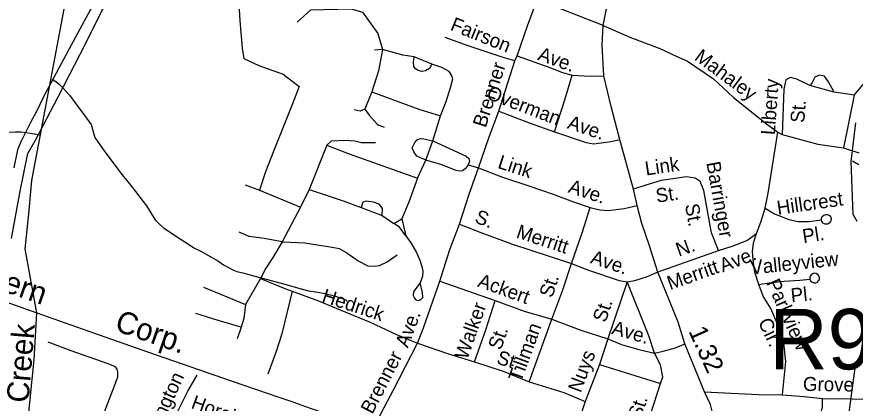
# Model space of a CAD drawing. Extents: x 1473865 to 1648260, y 639067 to 773536.
# Drawn here: x 1555561 to 1561252, y 705479 to 708101 of the extents above; entities that cross this region are included whole.
import ezdxf

# ---------------------------------------------------------------- set-up
doc = ezdxf.new("R2010")
doc.units = 0
for name, color, linetype in [('Exist Hydrographic Creek Single Shore', 7, 'Continuous'), ('Exist Hydrographic Creek Single Shore Label', 7, 'Continuous'), ('Exist Hydrographic Misc Water Feature', 7, 'Continuous'), ('Exist Railroad Mainline', 7, 'Continuous'), ('Exist Railroad Mainline Label', 7, 'Continuous'), ('Exist Road Non-System Type 51', 7, 'Continuous'), ('Exist Road Non-System Type 51 Label', 7, 'Continuous'), ('Exist Road Primary US Structure RailRoad Number Label', 7, 'Continuous'), ('Exist Road Secondary Mileage Hundredths English Label', 7, 'Continuous'), ('Exist Road Secondary Type 51 Attributed', 7, 'Continuous'), ('Exist Road Secondary Type 51 Undivided 4 Lane Attributed', 7, 'Continuous'), ('Exist Utilities Electrical Transmission Line', 7, 'Continuous')]:
    doc.layers.add(name, color=color, linetype=linetype)

msp = doc.modelspace()

# ---------------------------------------------------------------- linework, layer by layer
at = {"layer": 'Exist Hydrographic Creek Single Shore'}
msp.add_lwpolyline([(1554778, 704092.7), (1555248.9, 704309.5), (1555459.9, 704459.5), (1555570.8, 704696.9), (1555636.1, 705350), (1555678.8, 705773.3), (1555696.5, 706092.3), (1555616.8, 706526.6), (1555642.9, 706763.4), (1555662.9, 706989.5), (1555919.3, 708346.2), (1556020.8, 708530.5), (1556412, 708690), (1556475.6, 708906.6), (1556456.5, 709076.5), (1556541.4, 709206.1), (1556765, 709383.1), (1556895.6, 709656.9), (1556984.1, 710383.4), (1557334.3, 710808.7), (1557573.9, 710827.4), (1557761.8, 710902)], dxfattribs=at)
at = {"layer": 'Exist Hydrographic Misc Water Feature'}
for points in [[(1555801, 707677.6), (1555826.7, 707661.6), (1555850.3, 707641.4), (1555873.7, 707619.6), (1555918.6, 707568.6), (1556064.6, 707371.1), (1556090.5, 707282.8), (1556158.5, 707185.4), (1556283, 707018.8), (1556316, 706977.9), (1556343.4, 706945.4), (1556440.8, 706818.7), (1556500.5, 706723.9), (1556524.1, 706698.8), (1556557.5, 706668.6), (1556675.8, 706589.9), (1556738.9, 706548.4), (1556762.6, 706534), (1556810.2, 706510.8), (1556924.7, 706444.5), (1556964.2, 706417.4), (1557031.6, 706381.7), (1557055.2, 706373.8), (1557103, 706360.5), (1557166.9, 706342.8), (1557262.3, 706318.7), (1557395, 706283.2), (1557466.7, 706262.1), (1557540.9, 706242.5), (1557604.6, 706231.4), (1557652.4, 706223), (1557716.1, 706207), (1557748, 706197.3), (1557771.6, 706189.4), (1557795.3, 706177.5), (1557803.2, 706171.5)], [(1561264.4, 706712.3), (1561238.3, 706759.3), (1561225.3, 707119.5), (1561255.7, 707382.4)], [(1555722.8, 707296.8), (1555651, 707309), (1555627, 707312.7), (1555589, 707317.6), (1555551, 707318.3), (1555495, 707315.4), (1555463, 707312.8), (1555422.9, 707309.4), (1555382.8, 707306.1), (1555246.5, 707294.1), (1555206.2, 707289.2), (1555142.1, 707283.1), (1555070, 707277.2), (1555015.2, 707278.3)], [(1561234.4, 707124.7), (1561277.1, 707099.2)], [(1561256.9, 702389.3), (1561176.9, 702617.4), (1560980.9, 702877.4), (1560584.9, 703200.5), (1560428.9, 703377.7), (1560366.9, 703710.4), (1560429.9, 703984.9), (1560506.9, 704134.3), (1560683.9, 704298.2), (1560761.9, 704480.4), (1560950, 704795), (1561045.9, 705101.6), (1561157, 705260.2), (1561198.9, 705334.9), (1561255.9, 705750.6)]]:
    msp.add_lwpolyline(points, dxfattribs=at)
at = {"layer": 'Exist Railroad Mainline'}
for points in [[(1553332.7, 706925.6), (1553555.4, 706845.4), (1553882.7, 706730.6), (1554092.9, 706659), (1554223.1, 706611.3), (1554348.1, 706566.8), (1554517.8, 706507.7), (1555696.5, 706092.3)], [(1555696.5, 706092.3), (1556081.4, 705956.7), (1556453.7, 705825.5), (1557016, 705630.8), (1557345.7, 705518.8)], [(1557345.7, 705518.8), (1557420.6, 705491.9), (1557521.4, 705457.6), (1557617.7, 705422.6), (1557839.6, 705344.5), (1557982.4, 705293.8), (1558241.6, 705202.8), (1558398.4, 705149.6), (1558729.3, 705031.6), (1559022.8, 704927.3), (1559267.9, 704840.8), (1559490.8, 704762.4)]]:
    msp.add_lwpolyline(points, dxfattribs=at)
at = {"layer": 'Exist Road Non-System Type 51'}
for p, q in [((1558378.8, 707778.6), (1558257.4, 707828.5)), ((1558941.3, 707801.1), (1558957.9, 707836.7)), ((1558832.8, 707460.5), (1558941.3, 707801.1)), ((1557970, 707592.2), (1557922.5, 707474.9)), ((1558383.9, 707258.5), (1558436.2, 707427.9)), ((1560726, 707317.6), (1560755.9, 707301.3)), ((1557664.5, 707230.3), (1557546.3, 706929.8)), ((1558338.3, 707129.1), (1558383.9, 707258.5)), ((1561173.1, 707210.9), (1561275.5, 707177.6)), ((1558280.3, 707005.1), (1558338.3, 707129.1)), ((1558624, 707097.1), (1558695.6, 707076.1)), ((1557110.9, 706959.9), (1557208.9, 706925.5)), ((1557208.9, 706925.5), (1557487.1, 706808.8)), ((1557546.3, 706929.8), (1557487.1, 706808.8)), ((1557487.1, 706808.8), (1557362.6, 706572.9)), ((1557897.5, 706807.7), (1558041.2, 706753.4)), ((1558041.2, 706753.4), (1558120.4, 706697.9)), ((1558120.4, 706697.9), (1558174, 706729.5)), ((1558174, 706729.5), (1558201.4, 706614.8)), ((1559906.8, 706367.2), (1560323, 706515.7)), ((1557214.9, 706324.3), (1557114, 706149.6)), ((1558431.3, 706307.4), (1558806.8, 706175)), ((1559703.2, 706301.7), (1559573.5, 705915.6)), ((1556828.5, 706267.3), (1557114, 706149.6)), ((1559039, 705625.2), (1559193.2, 706049.1)), ((1557082.6, 705995.9), (1557057.5, 705916.2)), ((1559573.5, 705915.6), (1559515, 705742.2)), ((1559515, 705742.2), (1559419.2, 705489.7)), ((1559515, 705742.2), (1559929.4, 705612)), ((1559793.2, 705194), (1559929.4, 705612)), ((1559419.2, 705489.7), (1559369.2, 705340.2))]:
    msp.add_line(p, q, dxfattribs=at)
for points in [[(1557113.3, 708300.9), (1557068.5, 708188.2), (1557073.8, 708074.2), (1557089.7, 707888.7), (1557102.9, 707817.1), (1557203.6, 707769.4), (1557367.8, 707711), (1557476.4, 707628.9)], [(1558957.9, 707836.7), (1559026.6, 708039.9), (1559087.4, 708205.7)], [(1557463.2, 708063.6), (1557555.9, 708148.5), (1557831.4, 708153.8), (1557908.2, 708132.5), (1558011.5, 707986.7), (1558043.3, 707878.1)], [(1559540.3, 708041.2), (1559722, 707963), (1559925.7, 707885.4), (1560037.3, 707832.7), (1560112.8, 707800), (1560290.2, 707679.9), (1560425.6, 707553.7), (1560650.5, 707374.1), (1560726, 707317.6)], [(1558941.3, 707801.1), (1558861.6, 707824.1), (1558624.5, 707903.3), (1558469.1, 707959.5)], [(1561243.5, 707568.5), (1561306.1, 707641.6), (1561400.1, 707719.9), (1561496.6, 707785.1), (1561587.9, 707839.9), (1561647.9, 707879.1), (1561738.3, 707951.4)], [(1558043.3, 707878.1), (1558015.9, 707733.7), (1557970, 707592.2)], [(1558043.3, 707878.1), (1557987.7, 707875.4)], [(1558257.4, 707828.5), (1558181.1, 707840.9), (1558043.3, 707878.1)], [(1558378.8, 707778.6), (1558362.4, 707748.9), (1558334.1, 707733.3), (1558309, 707730.4), (1558284.1, 707735.9), (1558267.9, 707747.8), (1558256.5, 707764.5), (1558252.8, 707792.4), (1558257.4, 707828.5)], [(1558957.9, 707836.7), (1559172, 707760.2), (1559265.5, 707722.7), (1559331.2, 707703.7)], [(1558436.2, 707427.9), (1558475.5, 707525.3), (1558506.8, 707629), (1558519.5, 707680.7), (1558511.8, 707704.9), (1558496.3, 707729), (1558446.6, 707757.8), (1558378.8, 707778.6)], [(1559209.6, 707321.4), (1559280.8, 707538.5), (1559331.2, 707703.7)], [(1559331.2, 707703.7), (1559453.3, 707697.9), (1559544.4, 707700.6)], [(1560943.6, 707633.7), (1560854.9, 707678.1), (1560813.1, 707688.6), (1560781.8, 707672.9), (1560766.2, 707610.2), (1560755.9, 707301.3)], [(1561107.9, 707589.4), (1561071.4, 707659.8), (1561042.7, 707699), (1561008.8, 707704.2), (1560977.5, 707691.2), (1560956.6, 707649.4), (1560943.6, 707633.7)], [(1557476.4, 707628.9), (1557431.4, 707510.7), (1557309.5, 707205.8), (1557248.5, 707047.9), (1557208.9, 706925.5)], [(1561107.9, 707589.4), (1560943.6, 707633.7)], [(1557970, 707592.2), (1558290.6, 707473.8), (1558436.2, 707427.9)], [(1561243.5, 707568.5), (1561107.9, 707589.4)], [(1561243.5, 707568.5), (1561173.1, 707210.9)], [(1557922.5, 707474.9), (1557890.4, 707461.3), (1557850.5, 707469.9)], [(1557922.5, 707474.9), (1557952, 707432.5), (1558007.2, 707372.5), (1558018.9, 707365.1), (1558055, 707350.9)], [(1558695.6, 707076.1), (1558766.5, 707287.3), (1558832.8, 707460.5)], [(1558832.8, 707460.5), (1559044.5, 707379.8), (1559209.6, 707321.4)], [(1559209.6, 707321.4), (1559424.8, 707248.2), (1559474.6, 707239.4), (1559578.7, 707251.9), (1559646.7, 707267.1)], [(1560640.9, 706801.4), (1560660.4, 706903.1), (1560726, 707317.6)], [(1557995.5, 707245.7), (1557901.4, 707245), (1557855.3, 707256.8), (1557791.7, 707262.1), (1557693.7, 707256.8), (1557664.5, 707230.3)], [(1558338.3, 707129.1), (1558276.6, 707156), (1558254.9, 707184.2), (1558245.3, 707212.4), (1558261.6, 707248.1), (1558278, 707266), (1558300, 707274), (1558324.2, 707273.3), (1558383.9, 707258.5)], [(1560755.9, 707301.3), (1560997.7, 707237.4), (1561173.1, 707210.9)], [(1557664.5, 707230.3), (1557810, 707174.3), (1558280.3, 707005.1)], [(1558383.9, 707258.5), (1558610.7, 707155.4), (1558628.4, 707139.1), (1558632.9, 707122), (1558624, 707097.1)], [(1558624, 707097.1), (1558603.6, 707069.3), (1558585.7, 707056.5), (1558563.8, 707053.3), (1558543.3, 707058.1), (1558439.9, 707097.6), (1558338.3, 707129.1)], [(1558564.6, 706693.7), (1558631.3, 706896.9), (1558695.6, 707076.1)], [(1558695.6, 707076.1), (1558857, 707012.6), (1559044.2, 706951.8), (1559195.6, 706899.5), (1559338.8, 706845.4), (1559452.3, 706807.6)], [(1558280.3, 707005.1), (1558224, 706850.4), (1558174, 706729.5)], [(1560323, 706515.7), (1560276.6, 706634.3), (1560224.4, 706923.1), (1560199.2, 706983.4), (1560165.4, 707005.9), (1560107.6, 707014.7), (1559935.2, 706989.2), (1559830.7, 706958.5), (1559746.8, 706931.5)], [(1557546.3, 706929.8), (1557776.8, 706852.4), (1557897.5, 706807.7)], [(1558041.2, 706753.4), (1558042.1, 706800.8), (1558034.4, 706813.6), (1558020.9, 706830.7), (1557981.6, 706842.9), (1557932.1, 706850.2), (1557910.1, 706842.4), (1557897.5, 706807.7)], [(1559324.8, 706427.4), (1559397.8, 706634.3), (1559452.3, 706807.6)], [(1559452.3, 706807.6), (1559518.2, 706790.7), (1559574.1, 706785.8), (1559682.3, 706800.2), (1559772.1, 706821.4)], [(1560582.7, 706630.1), (1560611.8, 706707.8), (1560640.9, 706801.4)], [(1560640.9, 706801.4), (1560704.6, 706764.5), (1560800.1, 706725.2), (1560863.9, 706712.3), (1560939.9, 706711.3), (1561022.2, 706724.1)], [(1561022.2, 706724.1), (1561022.4, 706734.5), (1561028, 706746.8), (1561038.2, 706756), (1561051.3, 706760.5), (1561064.7, 706759.4), (1561077.6, 706752.4), (1561086.1, 706740.6), (1561088.8, 706725.9), (1561085.1, 706711.8), (1561074.7, 706699.8), (1561062.6, 706694.3), (1561047, 706694.6), (1561034.3, 706700.4), (1561024.7, 706713), (1561022.2, 706724.1)], [(1558201.4, 706614.8), (1558158, 706673.3), (1558120.4, 706697.9)], [(1558431.3, 706307.4), (1558500.3, 706522.5), (1558564.6, 706693.7)], [(1558564.6, 706693.7), (1558709.5, 706636.6), (1558918.5, 706561.3), (1559324.8, 706427.4)], [(1557362.6, 706572.9), (1557240.7, 706596.7), (1557138.8, 706611.3), (1557071.2, 706640.3)], [(1558201.4, 706614.8), (1558234.7, 706568.3), (1558271.8, 706505.7), (1558297.1, 706449.4), (1558310.7, 706407.1), (1558316.2, 706375.2), (1558313.7, 706341.2), (1558299.2, 706295.3)], [(1560323, 706515.7), (1560415.4, 706544.5), (1560516.1, 706583), (1560582.7, 706630.1)], [(1560598.1, 706283.8), (1560571.2, 706368.2), (1560558.3, 706454.3), (1560555.1, 706506.4), (1560561.8, 706566.5), (1560582.7, 706630.1)], [(1557362.6, 706572.9), (1557298.9, 706467.2), (1557251.8, 706395.8), (1557214.9, 706324.3)], [(1557362.6, 706572.9), (1557516.2, 706567.6), (1557702, 706537.5), (1557748, 706528.9), (1557801.7, 706500.2), (1557878.8, 706445.1), (1557942.6, 706412.2), (1557988.6, 706409.6), (1558022.6, 706413.1), (1558075, 706438.5), (1558143.6, 706485.5)], [(1559193.2, 706049.1), (1559266.1, 706248.1), (1559324.8, 706427.4)], [(1559324.8, 706427.4), (1559440.3, 706381.7), (1559649.4, 706312.4), (1559703.2, 706301.7)], [(1559703.2, 706301.7), (1559755.4, 706310.9), (1559841.8, 706337.7), (1559906.8, 706367.2)], [(1560944.8, 706321), (1560948.8, 706310.2), (1560959.2, 706300.1), (1560972.7, 706295.5), (1560984.1, 706296), (1560994.6, 706301.2), (1561003.4, 706309.9), (1561008.2, 706319.4), (1561009.4, 706330.5), (1561005.3, 706344.2), (1560997.9, 706353.2), (1560987, 706359.2), (1560974.6, 706361.3), (1560961.1, 706357.5), (1560952.2, 706350.3), (1560944.5, 706337.1), (1560944.8, 706321)], [(1557214.9, 706324.3), (1557379.5, 706257.8), (1557429.6, 706238.2)], [(1558299.2, 706295.3), (1558276.8, 706267.5), (1558254.3, 706234), (1558252, 706210), (1558259.7, 706191.8), (1558269.6, 706179.6), (1558289.6, 706175.4), (1558303.7, 706183.1), (1558315.8, 706197.1), (1558314.3, 706229.2), (1558299.2, 706295.3)], [(1558281.7, 705887.4), (1558321, 705990.9), (1558431.3, 706307.4)], [(1559888.3, 705818.7), (1559851.9, 705937.3), (1559703.2, 706301.7)], [(1560598.1, 706283.8), (1560668.4, 706296.8), (1560770.6, 706307.6), (1560876.6, 706314), (1560944.8, 706321)], [(1557429.6, 706238.2), (1557360.2, 705950.1), (1557320.5, 705830.6), (1557264.4, 705675.3)], [(1557429.6, 706238.2), (1557608.3, 706172.8), (1557756.3, 706112.9), (1557958.3, 706027.9), (1558138.4, 705945.4), (1558281.7, 705887.4)], [(1560758.4, 705535.4), (1560781.4, 705761.1), (1560766.9, 705887.4), (1560743.9, 705967.7), (1560678, 706120.7), (1560627.1, 706205.4), (1560598.1, 706283.8)], [(1557114, 706149.6), (1557101.3, 706053.6), (1557082.6, 705995.9)], [(1558666.7, 705758.8), (1558744, 705977.7), (1558806.8, 706175)], [(1558806.8, 706175), (1559003.9, 706104), (1559193.2, 706049.1)], [(1557082.6, 705995.9), (1556927.2, 706040.1), (1556775.7, 706088.2)], [(1559193.2, 706049.1), (1559388.2, 705974.3), (1559573.5, 705915.6)], [(1556071.5, 705202.6), (1556224.9, 705597.5), (1556245.7, 705657.3), (1556246.2, 705689.3), (1556241.4, 705710.8), (1556233.2, 705721.2), (1556219, 705730.6), (1556180.9, 705746.2), (1555929.9, 705833.5), (1555772.7, 705893.7)], [(1559573.5, 705915.6), (1559665, 705878.1), (1559782.6, 705844.3), (1559888.3, 705818.7)], [(1557819.7, 704995.5), (1557876.7, 705066.6), (1557920, 705156.2), (1557975.7, 705291.3), (1558033.4, 705412.6), (1558117.4, 705569.6), (1558281.7, 705887.4)], [(1558281.7, 705887.4), (1558491.5, 705813.4), (1558666.7, 705758.8)], [(1559888.3, 705818.7), (1559948.4, 705831.9), (1560030.9, 705854.7), (1560090.5, 705880.7)], [(1559929.4, 705612), (1559945.9, 705657.9), (1559931.1, 705740), (1559888.3, 705818.7)], [(1558666.7, 705758.8), (1558862.6, 705696.4), (1559039, 705625.2)], [(1556654.8, 705425.5), (1556720.6, 705560.6), (1556786, 705669.8)], [(1559039, 705625.2), (1559274.2, 705552.6), (1559419.2, 705489.7)], [(1560229.7, 705557.3), (1560364.3, 705548.8), (1560594.2, 705537.5), (1560758.4, 705535.4)], [(1560758.4, 705535.4), (1560904.3, 705525.5), (1561030.1, 705511.7)], [(1561012.3, 705377.8), (1561029.3, 705453.7), (1561030.1, 705511.7)], [(1561030.1, 705511.7), (1561230.3, 705508.9), (1561462.3, 705501.8), (1561688.1, 705488.6)]]:
    msp.add_lwpolyline(points, dxfattribs=at)
at = {"layer": 'Exist Road Secondary Type 51 Attributed'}
for points in [[(1559540.3, 708041.2), (1559586.1, 708268.1), (1559629.4, 708439.9), (1559695.1, 708683.3), (1559732.2, 708833.2), (1559802.2, 709100.7), (1559835.2, 709236.5), (1559875.9, 709421.7), (1559923.5, 709577.9), (1559962.9, 709743.8), (1560007.9, 709903.3), (1560088.2, 710218.9), (1560129.5, 710402.7), (1560158.5, 710530.4), (1560173.4, 710652.4), (1560186.6, 710810.4), (1560195.7, 710974.3), (1560199, 711156.3), (1560177.9, 711312.2), (1560156.3, 711486.2)], [(1559540.3, 708041.2), (1559102.5, 708212.9), (1558904, 708289.1), (1558692.5, 708376.6), (1558496.7, 708454), (1558235.5, 708567.9), (1557894.2, 708700.5), (1557668.8, 708794.1), (1557493.1, 708863.4), (1557039.2, 709049.7), (1556878.8, 709095.6), (1556670.9, 709161.5), (1556541.4, 709206.1)]]:
    msp.add_lwpolyline(points, dxfattribs=at)
at = {"layer": 'Exist Road Secondary Type 51 Undivided 4 Lane Attributed'}
msp.add_lwpolyline([(1560555, 704393.9), (1560551.9, 704445.9), (1560541.3, 704565.9), (1560498.2, 704847.3), (1560460.7, 704963.4), (1560406.3, 705094.1), (1560280.8, 705424.6), (1560270.3, 705469.5), (1560229.7, 705557.3), (1560094.2, 705882.5), (1560049, 706030), (1559911.6, 706368.1), (1559855.6, 706546.7), (1559803.9, 706698.6), (1559775.4, 706801.6), (1559746.8, 706931.5), (1559649.9, 707283.7), (1559595.3, 707492.8), (1559544.4, 707700.6), (1559534, 707908.5), (1559540.3, 708041.2)], dxfattribs=at)
at = {"layer": 'Exist Utilities Electrical Transmission Line'}
for points in [[(1555523.8, 706597.3), (1555583.3, 706917.7), (1555634.8, 707172.4), (1555687.5, 707264.7), (1555838.3, 707554.4), (1556029.4, 707921), (1556135.8, 708137.7), (1556215.8, 708275.4), (1556246.3, 708356.6)], [(1556209.2, 708385.8), (1556165.6, 708335), (1556104.5, 708230.8), (1555930.8, 707907.7), (1555744.4, 707563.1), (1555691.2, 707454.8), (1555653.1, 707383.9), (1555587.2, 707251.8), (1555565.5, 707198.4), (1555539.9, 707077)]]:
    msp.add_lwpolyline(points, dxfattribs=at)

# ---------------------------------------------------------------- texts
at = {"layer": 'Exist Hydrographic Creek Single Shore Label'}
msp.add_text('Creek', height=150, rotation=85.3121, dxfattribs=at).set_placement((1555639.9, 705478.4))
at = {"layer": 'Exist Railroad Mainline Label'}
for s, p in [('Southern', (1554965.4, 706414)), ('Corp.', (1556217.8, 705974.9))]:
    msp.add_text(s, height=150, rotation=340.7244, dxfattribs=at).set_placement(p)
at = {"layer": 'Exist Road Non-System Type 51 Label'}
for s, rotation, p in [('Fairson', 338.1397, (1558497.1, 708013.4)), ('Ave.', 340.3268, (1559090.6, 707810.2)), ('Mahaley', 323.4234, (1560153.7, 707813.2)), ('Brenner', 72.3237, (1558743.8, 707343.4)), ('Liberty', 85.9022, (1560706.2, 707296.6)), ('Overman', 339.1264, (1558742.2, 707547.7)), ('St.', 85.9022, (1560906, 707378.7)), ('Ave.', 341.2196, (1559291.6, 707345.5)), ('Link', 342.0086, (1558819, 707076.6)), ('Link', 8.423, (1559831.9, 707023.6)), ('Barringer', 280.2433, (1560240.5, 707110.6)), ('Ave.', 341.6202, (1559297.8, 706910.8)), ('St.', 8.423, (1559905.2, 706839)), ('Hillcrest', 8.2155, (1560727, 706756.8)), ('St.', 280.2433, (1560095.6, 706824.8)), ('S.', 338.4753, (1558662.4, 706708.1)), ('Merritt', 341.7622, (1558944.9, 706604.4)), ('Pl.', 8.8018, (1560900.8, 706564.4)), ('N.', 19.632, (1560054.3, 706472.1)), ('Ave.', 341.6733, (1559448.2, 706430.9)), ('Ave.', 20.9797, (1560352.4, 706365.8)), ('Valleyview', 5.8853, (1560545.2, 706352.2)), ('Merritt', 19.632, (1559995, 706245.6)), ('Ackert', 340.1817, (1558682.5, 706272.1)), ('St.', 71.8868, (1559195, 706189.2)), ('Parkview', 294.0839, (1560646.8, 706296.9)), ('Hedrick', 341.873, (1557625.6, 706168.5)), ('Pl.', 5.8853, (1560818.7, 706163.1)), ('Walker', 70.5634, (1558618.4, 705769.8)), ('St.', 71.439, (1559557.2, 706021.6)), ('Ave.', 69.1947, (1558215, 705850.4)), ('Tillman', 70.0047, (1558983.9, 705617.7)), ('Ave.', 343.9647, (1559592.5, 705950.1)), ('Cir.', 295.2866, (1560590.2, 706030.6)), ('St.', 70.5634, (1558846.2, 705834)), ('Brenner', 62.6636, (1557974, 705399.4)), ('St.', 342.2779, (1558811.2, 705749.7)), ('Nuys', 69.2389, (1559387.7, 705545.3)), ('Washington', 65.4887, (1556421.2, 705052.2)), ('Grove', 359.1852, (1560896.6, 705562.8)), ('Horah', 339.7557, (1556737.6, 705447.4)), ('St.', 71.9649, (1559797.1, 705364.9))]:
    msp.add_text(s, height=95, rotation=rotation, dxfattribs=at).set_placement(p)
at = {"layer": 'Exist Road Primary US Structure RailRoad Number Label'}
msp.add_text('R98', height=410.1, dxfattribs=at).set_placement((1560668.4, 705708.6))
at = {"layer": 'Exist Road Secondary Mileage Hundredths English Label'}
msp.add_text('1.32', height=125, rotation=294.2453, dxfattribs=at).set_placement((1560118.2, 705968.7))

doc.saveas('drawing.dxf')
